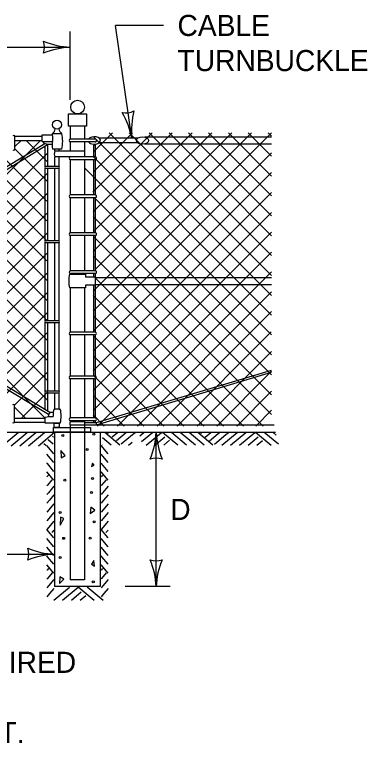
# Model space of a CAD drawing. Extents: x 49973.1 to 50021, y 49987.6 to 50015.4.
# Drawn here: x 49979.949 to 49980.953, y 50010.704 to 50012.778 of the extents above; entities that cross this region are included whole.
import ezdxf

# ---------------------------------------------------------------- set-up
doc = ezdxf.new("R2010")
doc.units = 0
for name, color, linetype in [('Level 1', 7, 'Continuous'), ('Level 2', 7, 'Continuous'), ('Level 3', 7, 'Continuous')]:
    doc.layers.add(name, color=color, linetype=linetype)

msp = doc.modelspace()

# ---------------------------------------------------------------- linework, layer by layer
at = {"layer": 'Level 1'}
for p, q in [((49980.1076, 50012.461), (49980.1076, 50012.4239)), ((49980.1476, 50012.461), (49980.1476, 50012.4239)), ((49979.9495, 50012.3931), (49979.9495, 50012.4328)), ((49979.9495, 50012.4322), (49980.0273, 50012.4322)), ((49980.0275, 50012.4165), (49980.0275, 50012.4355)), ((49980.0275, 50012.4355), (49980.0567, 50012.4355)), ((49980.3409, 50012.4415), (49980.172, 50012.2727)), ((49980.3975, 50012.4415), (49980.1724, 50012.2164)), ((49980.6803, 50012.4415), (49980.1727, 50011.9339)), ((49980.5105, 50012.4415), (49980.1728, 50012.1038)), ((49980.6236, 50012.4415), (49980.173, 50011.9909)), ((49980.2277, 50012.4415), (49980.1732, 50012.3871)), ((49980.2843, 50012.4415), (49980.1732, 50012.3305)), ((49980.4539, 50012.4415), (49980.1732, 50012.1608)), ((49980.6805, 50011.9225), (49980.1732, 50012.4301)), ((49980.5675, 50012.4415), (49980.1785, 50012.053)), ((49980.2992, 50012.4263), (49980.1898, 50012.4261)), ((49980.6805, 50011.979), (49980.2182, 50012.4415)), ((49980.6805, 50012.0356), (49980.2749, 50012.4415)), ((49980.6805, 50012.4294), (49980.3198, 50012.4294)), ((49980.6805, 50012.0922), (49980.3316, 50012.4415)), ((49980.6805, 50012.1487), (49980.3886, 50012.4415)), ((49980.6805, 50012.2054), (49980.4443, 50012.4415)), ((49980.6805, 50012.2619), (49980.5009, 50012.4415)), ((49980.6805, 50012.3183), (49980.5575, 50012.4415)), ((49980.6805, 50012.375), (49980.6141, 50012.4415)), ((49980.6803, 50012.4318), (49980.6708, 50012.4415)), ((49978.7843, 50011.6505), (49980.0347, 50012.4113)), ((49980.0489, 50011.6456), (49978.7867, 50012.4062)), ((49978.7874, 50011.6442), (49980.043, 50012.4081)), ((49980.0223, 50012.4202), (49979.2714, 50011.6663)), ((49980.0433, 50011.6801), (49979.3025, 50012.4202)), ((49980.0433, 50011.7362), (49979.3593, 50012.4202)), ((49980.0433, 50011.8494), (49979.4722, 50012.4202)), ((49980.0433, 50011.9059), (49979.5289, 50012.4202)), ((49980.0433, 50012.019), (49979.6421, 50012.4202)), ((49980.0411, 50012.0778), (49979.6987, 50012.4202)), ((49980.0411, 50012.191), (49979.8119, 50012.4202)), ((49980.0411, 50012.2474), (49979.8683, 50012.4202)), ((49979.9495, 50012.4202), (49980.0273, 50012.4202)), ((49979.9674, 50012.4202), (49979.9495, 50012.4024)), ((49980.0433, 50012.3584), (49979.9815, 50012.4202)), ((49980.0275, 50012.4165), (49980.0567, 50012.4165)), ((49980.0345, 50012.4114), (49980.0289, 50012.4165)), ((49980.0428, 50012.4082), (49980.0345, 50012.4114)), ((49980.0557, 50012.4084), (49980.0428, 50012.4082)), ((49980.0433, 50012.3453), (49980.0433, 50012.408)), ((49980.1076, 50012.4158), (49980.1076, 50012.3894)), ((49980.1783, 50012.4239), (49980.1077, 50012.4239)), ((49980.1782, 50012.4158), (49980.1078, 50012.4158)), ((49980.1476, 50012.4158), (49980.1476, 50012.3731)), ((49980.1732, 50012.4062), (49980.1732, 50012.3731)), ((49980.1782, 50012.4062), (49980.1732, 50012.4062)), ((49980.1782, 50012.4062), (49980.1782, 50012.3731)), ((49980.299, 50012.4129), (49980.1888, 50012.4129)), ((49980.6805, 50012.4094), (49980.3184, 50012.4094)), ((49980.0452, 50011.6398), (49978.783, 50012.4003)), ((49980.0361, 50011.6298), (49979.2698, 50012.3965)), ((49980.0433, 50012.3847), (49979.2914, 50011.6298)), ((49980.0433, 50011.7928), (49979.4398, 50012.3963)), ((49980.0433, 50011.9624), (49979.6094, 50012.3963)), ((49980.0411, 50012.1344), (49979.7792, 50012.3963)), ((49980.0433, 50012.3018), (49979.9495, 50012.3956)), ((49980.0363, 50012.3453), (49980.0363, 50012.4041)), ((49980.0833, 50012.3951), (49980.0565, 50012.3951)), ((49980.0639, 50012.3894), (49980.0639, 50012.3951)), ((49980.1476, 50012.3894), (49980.0639, 50012.3894)), ((49980.0759, 50012.3894), (49980.0759, 50012.3951)), ((49980.6805, 50012.3849), (49980.1732, 50011.8779)), ((49980.0639, 50012.3453), (49980.0639, 50012.3729)), ((49980.1071, 50012.3729), (49980.0639, 50012.3729)), ((49980.0759, 50012.3453), (49980.0759, 50012.3729)), ((49980.1076, 50012.3651), (49980.1076, 50012.265)), ((49980.1781, 50012.3731), (49980.1077, 50012.3731)), ((49980.1781, 50012.365), (49980.1078, 50012.365)), ((49980.1476, 50012.365), (49980.1476, 50012.2651)), ((49980.1732, 50012.365), (49980.1732, 50012.2651)), ((49980.6805, 50011.8668), (49980.1736, 50012.373)), ((49980.1782, 50012.365), (49980.1782, 50012.2651)), ((49980.0761, 50012.3453), (49980.0364, 50012.3453)), ((49980.0433, 50012.328), (49979.3479, 50011.6298)), ((49980.076, 50012.3398), (49980.0363, 50012.3398)), ((49980.0363, 50012.134), (49980.0363, 50012.3398)), ((49980.0433, 50012.134), (49980.0433, 50012.3398)), ((49980.0639, 50012.134), (49980.0639, 50012.3398)), ((49980.0759, 50012.134), (49980.0759, 50012.3398)), ((49980.6805, 50011.8098), (49980.1476, 50012.3424)), ((49980.6805, 50012.3285), (49980.1725, 50011.8205)), ((49980.0433, 50012.2712), (49979.4409, 50011.6665)), ((49980.1781, 50012.2651), (49980.1074, 50012.2651)), ((49980.6805, 50012.2721), (49980.1729, 50011.7645)), ((49980.1076, 50012.2572), (49980.1076, 50012.1571)), ((49980.1779, 50012.257), (49980.1078, 50012.257)), ((49980.1476, 50012.257), (49980.1476, 50012.1571)), ((49980.1732, 50012.257), (49980.1732, 50012.1571)), ((49980.6805, 50011.7529), (49980.1776, 50012.2558)), ((49980.1782, 50012.257), (49980.1782, 50012.1571)), ((49980.0433, 50012.2145), (49979.4609, 50011.6298)), ((49980.6805, 50012.215), (49980.1729, 50011.708)), ((49980.6805, 50011.6963), (49980.173, 50012.2038)), ((49980.0433, 50012.1579), (49979.5172, 50011.6298)), ((49980.1781, 50012.1571), (49980.1077, 50012.1571)), ((49980.6805, 50012.159), (49980.1727, 50011.6512)), ((49980.1076, 50012.1491), (49980.1076, 50012.0491)), ((49980.1781, 50012.149), (49980.1078, 50012.149)), ((49980.1476, 50012.149), (49980.1476, 50012.0491)), ((49980.1732, 50012.149), (49980.1732, 50012.0491)), ((49980.6805, 50011.6397), (49980.1735, 50012.1467)), ((49980.1782, 50012.149), (49980.1782, 50012.0491)), ((49980.0759, 50012.1285), (49980.0362, 50012.1285)), ((49980.076, 50012.134), (49980.0363, 50012.134)), ((49980.0363, 50011.9065), (49980.0363, 50012.1285)), ((49980.0433, 50011.9065), (49980.0433, 50012.1285)), ((49980.0639, 50011.9065), (49980.0639, 50012.1285)), ((49980.0759, 50011.9065), (49980.0759, 50012.1285)), ((49980.0433, 50012.1012), (49979.6101, 50011.6663)), ((49980.6805, 50012.1024), (49980.1853, 50011.6072)), ((49980.6568, 50011.6072), (49980.1726, 50012.0912)), ((49980.0433, 50012.0446), (49979.6301, 50011.6298)), ((49980.1781, 50012.0491), (49980.1074, 50012.0491)), ((49980.1076, 50012.0412), (49980.1076, 50012.0393)), ((49980.1781, 50012.041), (49980.1087, 50012.041)), ((49980.1476, 50012.041), (49980.1476, 50012.0393)), ((49980.1732, 50012.041), (49980.1732, 50012.0309)), ((49980.6, 50011.6072), (49980.1736, 50012.0336)), ((49980.1782, 50012.041), (49980.1782, 50012.0309)), ((49980.6805, 50012.0457), (49980.2419, 50011.6072)), ((49980.1797, 50012.0309), (49980.1508, 50012.0309)), ((49980.1797, 50012.008), (49980.1797, 50012.0309)), ((49980.6805, 50012.0294), (49980.1797, 50012.0294)), ((49980.1076, 50012.0003), (49980.1076, 50011.8744)), ((49980.1476, 50012.0003), (49980.1476, 50011.8744)), ((49980.1797, 50012.008), (49980.1508, 50012.008)), ((49980.1732, 50012.008), (49980.1732, 50011.8744)), ((49980.1782, 50012.008), (49980.1782, 50011.8744)), ((49980.6805, 50012.0094), (49980.1797, 50012.0094)), ((49980.0433, 50011.9879), (49979.6866, 50011.6298)), ((49980.5434, 50011.6072), (49980.1723, 50011.9783)), ((49980.6805, 50011.9892), (49980.2985, 50011.6072)), ((49980.0433, 50011.9312), (49979.7795, 50011.6663)), ((49980.6805, 50011.9328), (49980.3549, 50011.6072)), ((49980.6758, 50011.928), (49980.671, 50011.9232)), ((49980.4872, 50011.6072), (49980.1733, 50011.9207)), ((49980.0761, 50011.9065), (49980.0363, 50011.9065)), ((49980.076, 50011.901), (49980.0363, 50011.901)), ((49980.0363, 50011.7061), (49980.0363, 50011.901)), ((49980.0433, 50011.7061), (49980.0433, 50011.901)), ((49980.0639, 50011.7061), (49980.0639, 50011.901)), ((49980.0759, 50011.7061), (49980.0759, 50011.901)), ((49980.0433, 50011.8746), (49979.7995, 50011.6298)), ((49980.1076, 50011.8664), (49980.1076, 50011.7494)), ((49980.1779, 50011.8744), (49980.1077, 50011.8744)), ((49980.1776, 50011.8663), (49980.1078, 50011.8663)), ((49980.1476, 50011.8663), (49980.1476, 50011.7494)), ((49980.1732, 50011.8663), (49980.1732, 50011.7624)), ((49980.1782, 50011.8664), (49980.1782, 50011.7494)), ((49980.6794, 50011.8751), (49980.4115, 50011.6072)), ((49980.4309, 50011.6072), (49980.1736, 50011.8638)), ((49980.0433, 50011.8179), (49979.856, 50011.6298)), ((49980.3736, 50011.6072), (49980.1735, 50011.8073)), ((49980.6805, 50011.8195), (49980.4681, 50011.6072)), ((49980.1732, 50011.7624), (49980.1732, 50011.7494)), ((49980.1817, 50011.6173), (49980.6805, 50011.7665)), ((49980.6805, 50011.7629), (49980.5247, 50011.6072)), ((49980.0433, 50011.7612), (49979.9489, 50011.6665)), ((49980.1076, 50011.7414), (49980.1076, 50011.6303)), ((49980.1779, 50011.7494), (49980.1077, 50011.7494)), ((49980.1776, 50011.7413), (49980.1078, 50011.7413)), ((49980.1476, 50011.7413), (49980.1476, 50011.6303)), ((49980.1732, 50011.7413), (49980.1732, 50011.6303)), ((49980.3172, 50011.6072), (49980.175, 50011.7494)), ((49980.1782, 50011.7414), (49980.1782, 50011.6303)), ((49980.1817, 50011.6109), (49980.6805, 50011.7601)), ((49980.0433, 50011.7045), (49979.9689, 50011.6298)), ((49980.0758, 50011.7006), (49980.0361, 50011.7006)), ((49980.0759, 50011.7061), (49980.0362, 50011.7061)), ((49980.0363, 50011.6532), (49980.0363, 50011.7006)), ((49980.0433, 50011.649), (49980.0433, 50011.7006)), ((49980.0639, 50011.6554), (49980.0639, 50011.7006)), ((49980.0759, 50011.6554), (49980.0759, 50011.7007)), ((49980.6805, 50011.7064), (49980.5813, 50011.6072)), ((49980.2606, 50011.6072), (49980.1736, 50011.6942)), ((49979.9489, 50011.6173), (49979.9489, 50011.6675)), ((49979.9802, 50011.6298), (49979.9489, 50011.661)), ((49980.0451, 50011.6397), (49980.045, 50011.6331)), ((49980.0489, 50011.6456), (49980.0451, 50011.6397)), ((49980.0592, 50011.6456), (49980.0489, 50011.6456)), ((49980.0606, 50011.6554), (49980.0639, 50011.6554)), ((49980.0759, 50011.6554), (49980.0639, 50011.6554)), ((49980.0759, 50011.6554), (49980.0791, 50011.6554)), ((49980.204, 50011.6072), (49980.1724, 50011.6388)), ((49980.6805, 50011.6522), (49980.6355, 50011.6072)), ((49979.9489, 50011.6298), (49980.0363, 50011.6298)), ((49979.9489, 50011.6178), (49980.0363, 50011.6178)), ((49980.0363, 50011.6278), (49980.0363, 50011.6317)), ((49980.0363, 50011.6158), (49980.0363, 50011.6278)), ((49980.1478, 50011.6189), (49980.1074, 50011.6189)), ((49980.1778, 50011.6303), (49980.1076, 50011.6303)), ((49980.1076, 50011.6223), (49980.1076, 50011.6189)), ((49980.1778, 50011.6222), (49980.1077, 50011.6222)), ((49980.1476, 50011.6222), (49980.1476, 50011.6189)), ((49980.1485, 50011.6173), (49980.1817, 50011.6173)), ((49980.1732, 50011.6222), (49980.1732, 50011.6173)), ((49980.1782, 50011.6222), (49980.1782, 50011.6173)), ((49980.1817, 50011.6109), (49980.1817, 50011.6173)), ((49980.0791, 50011.6158), (49980.0363, 50011.6158)), ((49980.0759, 50011.6158), (49980.0769, 50011.6158)), ((49980.1477, 50011.6094), (49980.1073, 50011.6094)), ((49980.1076, 50011.6094), (49980.1076, 50011.1694)), ((49980.1476, 50011.6094), (49980.1476, 50011.1694)), ((49980.1485, 50011.6109), (49980.1817, 50011.6109)), ((49980.6873, 50011.6094), (49980.1732, 50011.6094)), ((49980.0626, 50011.5886), (49978.8048, 50011.5886)), ((49979.9139, 50011.5512), (49979.9594, 50011.5893)), ((49979.9389, 50011.5512), (49979.9844, 50011.5893)), ((49979.9639, 50011.5512), (49980.0093, 50011.5893)), ((49979.9889, 50011.5512), (49980.0344, 50011.5893)), ((49980.0171, 50011.5513), (49980.0626, 50011.5894)), ((49980.06, 50011.5755), (49980.0565, 50011.5784)), ((49980.0626, 50011.5894), (49980.0626, 50011.1503)), ((49980.0626, 50011.5894), (49980.1926, 50011.5894)), ((49980.1849, 50011.5893), (49980.1826, 50011.5893)), ((49980.1926, 50011.5894), (49980.1926, 50011.1503)), ((49980.6919, 50011.5893), (49980.1926, 50011.5893)), ((49980.2485, 50011.5531), (49980.2056, 50011.5892)), ((49980.2135, 50011.5866), (49980.2166, 50011.5892)), ((49980.2262, 50011.5764), (49980.2416, 50011.5892)), ((49980.2387, 50011.5659), (49980.2633, 50011.5865)), ((49980.2526, 50011.5565), (49980.2849, 50011.5836)), ((49980.2633, 50011.5865), (49980.2666, 50011.5892)), ((49980.2849, 50011.5836), (49980.2917, 50011.5892)), ((49980.305, 50011.5794), (49980.3167, 50011.5892)), ((49980.3106, 50011.5632), (49980.3417, 50011.5892)), ((49980.3235, 50011.5531), (49980.3666, 50011.5892)), ((49980.3235, 50011.5531), (49980.3666, 50011.5892)), ((49980.3485, 50011.5531), (49980.3769, 50011.5769)), ((49980.4136, 50011.5526), (49980.3701, 50011.5892)), ((49980.4386, 50011.5526), (49980.3951, 50011.5892)), ((49980.4636, 50011.5526), (49980.4201, 50011.5892)), ((49980.4456, 50011.5887), (49980.4451, 50011.5892)), ((49980.4886, 50011.5526), (49980.4456, 50011.5887)), ((49980.5136, 50011.5526), (49980.4701, 50011.5892)), ((49980.4786, 50011.5861), (49980.4823, 50011.5892)), ((49980.4913, 50011.5759), (49980.507, 50011.589)), ((49980.5038, 50011.5654), (49980.5284, 50011.586)), ((49980.507, 50011.589), (49980.5073, 50011.5892)), ((49980.5177, 50011.556), (49980.55, 50011.5831)), ((49980.5284, 50011.586), (49980.5323, 50011.5892)), ((49980.5386, 50011.5526), (49980.5824, 50011.5892)), ((49980.55, 50011.5831), (49980.5574, 50011.5892)), ((49980.5636, 50011.5526), (49980.6074, 50011.5892)), ((49980.5886, 50011.5526), (49980.6323, 50011.5892)), ((49980.6136, 50011.5526), (49980.642, 50011.5764)), ((49980.6787, 50011.5521), (49980.6346, 50011.5892)), ((49980.6997, 50011.5553), (49980.6596, 50011.5892)), ((49980.6937, 50011.5814), (49980.6846, 50011.5892)), ((49980.0389, 50011.5512), (49980.0321, 50011.5569)), ((49980.0588, 50011.5555), (49980.0444, 50011.5675)), ((49980.2235, 50011.5531), (49980.1989, 50011.5737)), ((49980.2735, 50011.5531), (49980.2839, 50011.5618)), ((49980.3735, 50011.5531), (49980.3898, 50011.5668)), ((49980.6386, 50011.5526), (49980.6549, 50011.5663)), ((49980.0609, 50011.5283), (49980.041, 50011.552)), ((49980.2149, 50011.5283), (49980.195, 50011.552)), ((49980.1985, 50011.5531), (49980.1972, 50011.5542)), ((49980.0609, 50011.5033), (49980.041, 50011.527)), ((49980.2149, 50011.5033), (49980.195, 50011.527)), ((49980.0425, 50011.5003), (49980.041, 50011.502)), ((49980.0609, 50011.4783), (49980.0425, 50011.5003)), ((49980.1965, 50011.5003), (49980.195, 50011.502)), ((49980.2149, 50011.4783), (49980.1965, 50011.5003)), ((49980.0609, 50011.4533), (49980.041, 50011.477)), ((49980.2149, 50011.4533), (49980.195, 50011.477)), ((49980.0451, 50011.4673), (49980.0409, 50011.4623)), ((49980.0553, 50011.4546), (49980.0422, 50011.4389)), ((49980.1991, 50011.4673), (49980.1949, 50011.4623)), ((49980.2093, 50011.4546), (49980.1962, 50011.4389)), ((49980.0422, 50011.4389), (49980.041, 50011.4374)), ((49980.0609, 50011.4362), (49980.0452, 50011.4175)), ((49980.1962, 50011.4389), (49980.195, 50011.4374)), ((49980.2149, 50011.4362), (49980.1992, 50011.4175)), ((49980.0452, 50011.4175), (49980.041, 50011.4124)), ((49980.0609, 50011.4111), (49980.0481, 50011.3959)), ((49980.1992, 50011.4175), (49980.195, 50011.4124)), ((49980.2149, 50011.4111), (49980.2021, 50011.3959)), ((49980.0481, 50011.3959), (49980.041, 50011.3873)), ((49980.2021, 50011.3959), (49980.195, 50011.3873)), ((49980.0609, 50011.3861), (49980.041, 50011.3623)), ((49980.2149, 50011.3861), (49980.195, 50011.3623)), ((49980.0609, 50011.3611), (49980.041, 50011.3373)), ((49980.2149, 50011.3611), (49980.195, 50011.3373)), ((49980.0609, 50011.3362), (49980.041, 50011.3125)), ((49980.2149, 50011.3362), (49980.195, 50011.3125)), ((49980.0609, 50011.2888), (49980.041, 50011.3125)), ((49980.0609, 50011.3111), (49980.0548, 50011.3039)), ((49980.2149, 50011.2888), (49980.195, 50011.3125)), ((49980.2149, 50011.3111), (49980.2088, 50011.3039)), ((49980.0609, 50011.2638), (49980.041, 50011.2875)), ((49980.2149, 50011.2638), (49980.195, 50011.2875)), ((49980.0609, 50011.2388), (49980.041, 50011.2625)), ((49980.2149, 50011.2388), (49980.195, 50011.2625)), ((49980.043, 50011.2352), (49980.041, 50011.2375)), ((49980.0609, 50011.2138), (49980.043, 50011.2352)), ((49980.197, 50011.2352), (49980.195, 50011.2375)), ((49980.2149, 50011.2138), (49980.197, 50011.2352)), ((49980.0609, 50011.1888), (49980.041, 50011.2125)), ((49980.0456, 50011.2022), (49980.0414, 50011.1972)), ((49980.2149, 50011.1888), (49980.195, 50011.2125)), ((49980.1996, 50011.2022), (49980.1954, 50011.1972)), ((49980.0414, 50011.1972), (49980.041, 50011.1967)), ((49980.0558, 50011.1895), (49980.0427, 50011.1738)), ((49980.1954, 50011.1972), (49980.195, 50011.1967)), ((49980.2098, 50011.1895), (49980.1967, 50011.1738)), ((49980.0427, 50011.1738), (49980.041, 50011.1717)), ((49980.0609, 50011.1705), (49980.0457, 50011.1524)), ((49980.1476, 50011.1694), (49980.1076, 50011.1694)), ((49980.1967, 50011.1738), (49980.195, 50011.1717)), ((49980.2149, 50011.1705), (49980.1997, 50011.1524)), ((49980.0457, 50011.1524), (49980.041, 50011.1467)), ((49980.0609, 50011.1454), (49980.0486, 50011.1308)), ((49980.0605, 50011.1115), (49980.1055, 50011.1491)), ((49980.1926, 50011.1503), (49980.0626, 50011.1503)), ((49980.0855, 50011.1115), (49980.1303, 50011.1491)), ((49980.1756, 50011.111), (49980.1303, 50011.1491)), ((49980.2006, 50011.111), (49980.1553, 50011.1491)), ((49980.1997, 50011.1524), (49980.195, 50011.1467)), ((49980.2149, 50011.1454), (49980.2026, 50011.1308)), ((49980.0486, 50011.1308), (49980.041, 50011.1216)), ((49980.1105, 50011.1115), (49980.1389, 50011.1353)), ((49980.1355, 50011.1115), (49980.1518, 50011.1252)), ((49980.2026, 50011.1308), (49980.195, 50011.1216))]:
    msp.add_line(p, q, dxfattribs=at)
for points in [[(49980.1535, 50012.4953), (49980.1535, 50012.461), (49980.1026, 50012.461), (49980.1026, 50012.4953)], [(49980.0597, 50011.5896), (49980.0597, 50011.6027), (49980.1652, 50011.6027), (49980.1652, 50011.5896)], [(49980.0618, 50011.6027), (49980.0618, 50011.6158), (49980.0759, 50011.6158), (49980.0759, 50011.6027)], [(49980.0928, 50011.5231), (49980.0804, 50011.5375), (49980.0818, 50011.5163)], [(49980.1751, 50011.4957), (49980.1703, 50011.5019), (49980.1683, 50011.4923)], [(49980.1772, 50011.3681), (49980.1662, 50011.3763), (49980.1641, 50011.3584)], [(49980.0894, 50011.344), (49980.0798, 50011.3475), (49980.0791, 50011.3248)], [(49980.1765, 50011.2089), (49980.1744, 50011.2246), (49980.1676, 50011.2144)], [(49980.0887, 50011.1711), (49980.0777, 50011.178), (49980.077, 50011.1595)]]:
    msp.add_lwpolyline(points, close=True, dxfattribs=at)
for points in [[(49980.0567, 50012.4355), (49980.0567, 50012.4397), (49980.0833, 50012.4397)], [(49980.1049, 50012.0393), (49980.1508, 50012.0393), (49980.1508, 50012.0309)], [(49980.1508, 50012.008), (49980.1508, 50012.0003), (49980.1049, 50012.0003)]]:
    msp.add_lwpolyline(points, dxfattribs=at)
for centre, radius in [((49980.1282, 50012.5149), 0.0194), ((49980.0697, 50012.4648), 0.013), ((49980.0866, 50011.58), 0.00279), ((49980.1744, 50011.5841), 0.00279), ((49980.1552, 50011.5402), 0.00279), ((49980.0921, 50011.4531), 0.00279), ((49980.171, 50011.4579), 0.00279), ((49980.1676, 50011.4181), 0.00279), ((49980.0784, 50011.3611), 0.00279), ((49980.1751, 50011.335), 0.00279), ((49980.0886, 50011.2877), 0.00279), ((49980.1641, 50011.2884), 0.00279), ((49980.079, 50011.2335), 0.00279), ((49980.173, 50011.1642), 0.00279)]:
    msp.add_circle(centre, radius, dxfattribs=at)
for centre, radius, start, end in [((49980.0454, 50012.4559), 0.0197, 305.1337, 351.0231), ((49980.0947, 50012.4559), 0.0197, 188.2619, 234.8663), ((49979.9468, 50012.4296), 0.00424, 49.4895, 130.1928), ((49980.0123, 50012.426), 0.0455, 347.9529, 12.06), ((49979.9852, 50012.4174), 0.1006, 347.1944, 12.8071), ((49980.1133, 50012.4053), 0.0576, 168.7564, 190.1562), ((49980.1088, 50012.4198), 0.00417, 104.8473, 257.4184), ((49980.1783, 50012.4198), 0.00405, 269.3348, 90.4595), ((49979.9468, 50012.3961), 0.00408, 227.325, 312.3165), ((49980.0783, 50012.3812), 0.0166, 150.1607, 209.8375), ((49980.1088, 50012.3691), 0.00417, 104.8473, 257.4184), ((49980.1783, 50012.3691), 0.00405, 266.824, 92.0788), ((49980.0396, 50012.3426), 0.00424, 139.2579, 220.1928), ((49980.073, 50012.3426), 0.00408, 317.325, 42.019), ((49980.1088, 50012.2611), 0.00417, 107.9833, 257.4184), ((49980.1783, 50012.2611), 0.00405, 265.0998, 92.0788), ((49980.1088, 50012.1531), 0.00417, 104.8473, 257.4184), ((49980.1783, 50012.1531), 0.00405, 270.7491, 92.0788), ((49980.1783, 50012.1531), 0.00405, 266.824, 270.7491), ((49980.0395, 50012.1313), 0.00424, 139.2579, 220.1928), ((49980.0729, 50012.1313), 0.00408, 317.325, 42.019), ((49980.2095, 50012.0198), 0.1063, 169.4297, 190.5658), ((49980.1088, 50012.0452), 0.00417, 109.5021, 270.4471), ((49980.1783, 50012.0451), 0.00405, 266.824, 92.0788), ((49980.0396, 50011.9038), 0.00424, 139.2579, 220.1928), ((49980.073, 50011.9038), 0.00408, 317.325, 42.019), ((49980.1088, 50011.8704), 0.00417, 104.8473, 257.4184), ((49980.1778, 50011.8704), 0.00405, 266.824, 87.9212), ((49980.1088, 50011.7454), 0.00417, 104.8473, 257.4184), ((49980.1778, 50011.7454), 0.00405, 266.824, 87.9212), ((49980.0394, 50011.7034), 0.00424, 139.2579, 220.1928), ((49980.0728, 50011.7034), 0.00408, 317.325, 42.019), ((49979.9462, 50011.6643), 0.00424, 49.2579, 130.1928), ((49980.1511, 50011.6374), 0.0923, 168.7168, 181.4012), ((49980.0023, 50011.6356), 0.0793, 345.5452, 14.4577), ((49979.9462, 50011.6203), 0.00408, 227.325, 312.019), ((49980.0543, 50011.5448), 0.0888, 87.9642, 101.6374), ((49980.0569, 50011.6355), 0.00206, 285.3489, 349.7614), ((49980.1087, 50011.6263), 0.00417, 104.8473, 257.4184), ((49980.1161, 50011.6142), 0.00992, 151.3252, 208.5571), ((49980.1397, 50011.6142), 0.00931, 329.2674, 30.6196), ((49980.178, 50011.6263), 0.00405, 266.824, 92.0788)]:
    msp.add_arc(centre, radius, start, end, dxfattribs=at)
for start_param, end_param in [(4.569027, 9.026485), (3.521347, 4.569027)]:
    msp.add_ellipse((49980.1757, 50012.4198), major_axis=(0.0175, 0.0001), ratio=0.610393, start_param=start_param, end_param=end_param, dxfattribs=at)
msp.add_ellipse((49980.313, 50012.4196), major_axis=(0.0175, 0.0001), ratio=0.610393, dxfattribs=at)
at = {"layer": 'Level 3'}
for p, q in [((49980.2828, 50012.4262), (49980.2365, 50012.7472)), ((49980.3726, 50012.7472), (49980.2365, 50012.7472)), ((49980.1076, 50012.5353), (49980.1076, 50012.7302)), ((49977.3379, 50012.6852), (49980.1076, 50012.6852)), ((49980.3519, 50011.1503), (49980.3519, 50011.5893)), ((49979.8643, 50011.2425), (49980.0626, 50011.2425)), ((49980.3919, 50011.1503), (49980.2633, 50011.1503))]:
    msp.add_line(p, q, dxfattribs=at)
for centre, radius, start, end in [((49980.1168, 50012.9074), 0.2223, 247.456, 267.6395), ((49979.9794, 50012.6852), 0.0548, 342.1388, 17.8612), ((49980.1191, 50012.4525), 0.233, 92.8273, 112.0772), ((49980.2645, 50012.5531), 0.0548, 260.3386, 296.061), ((49980.0541, 50012.3817), 0.233, 11.0271, 30.2769), ((49980.5039, 50012.4489), 0.2223, 165.6558, 185.8393), ((49980.1298, 50011.5985), 0.2223, 337.456, 357.6395), ((49980.5847, 50011.6008), 0.233, 182.8273, 202.0772), ((49980.3519, 50011.4611), 0.0548, 72.1388, 107.8612), ((49980.0718, 50011.4647), 0.2223, 247.456, 267.6395), ((49979.9344, 50011.2425), 0.0548, 342.1388, 17.8612), ((49980.0741, 50011.0098), 0.233, 92.8273, 112.0772), ((49980.3519, 50011.2785), 0.0548, 252.1388, 287.8612), ((49980.1192, 50011.1388), 0.233, 2.8273, 22.0772), ((49980.5741, 50011.1412), 0.2223, 157.456, 177.6395)]:
    msp.add_arc(centre, radius, start, end, dxfattribs=at)

# ---------------------------------------------------------------- texts
at = {"layer": 'Level 2'}
for s, p in [('CABLE', (49980.4126, 50012.7172)), ('TURNBUCKLE', (49980.4126, 50012.6172)), ('D', (49980.3919, 50011.3398)), ('NO CONCRETE BLOCK REQUIRED', (49978.7911, 50010.9049)), ('LATCHES DIRECTLY TO POST.', (49978.7911, 50010.7049))]:
    msp.add_text(s, height=0.06, dxfattribs=at).set_placement(p)

doc.saveas('drawing.dxf')
